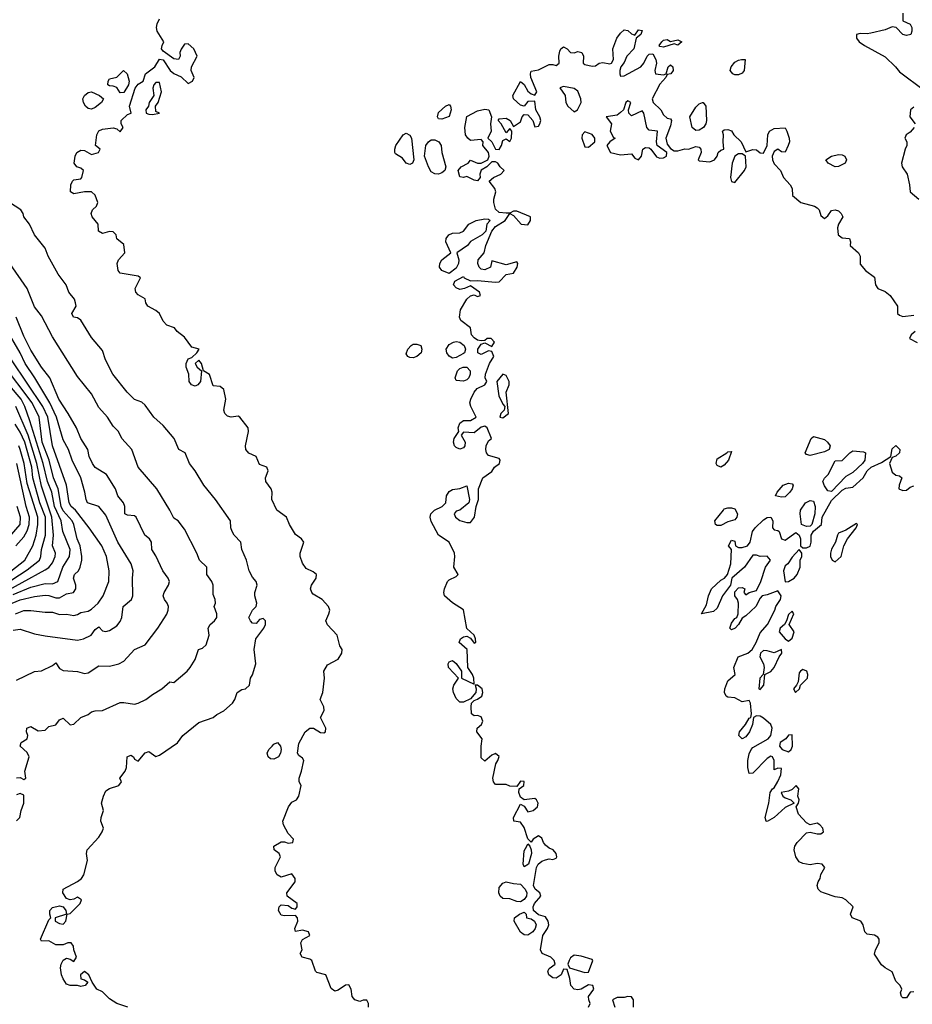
# Model space of a CAD drawing. Header units: metres. Extents: x -51132 to -49532, y -231222 to -229437.
# Tile 508 of 656: x -50595 to -50470, y -230032 to -229895. Entities that reach past the tile are written whole.
import ezdxf

# ---------------------------------------------------------------- set-up
doc = ezdxf.new("R2010")
doc.units = ezdxf.units.M
for name, color, linetype in [('CONTOUR_HALF', 8, 'Continuous'), ('CONTOUR_INDEX', 1, 'Continuous'), ('CONTOUR_INTER', 3, 'Continuous')]:
    doc.layers.add(name, color=color, linetype=linetype)

msp = doc.modelspace()

# ---------------------------------------------------------------- linework, layer by layer
at = {"layer": 'CONTOUR_HALF'}
for points, elevation in [([(-50515.06, -230032.76), (-50514.82, -230032.26), (-50515.04, -230031.76), (-50515.07, -230031.26), (-50514.34, -230030.26), (-50514.45, -230029.76), (-50515.08, -230029.63), (-50516.08, -230030.24), (-50516.58, -230030.35), (-50517.09, -230030.26), (-50517.56, -230029.76), (-50517.7, -230028.76), (-50518.08, -230027.52), (-50518.58, -230027.46), (-50518.9, -230028.26), (-50519.58, -230028.7), (-50520.08, -230028.66), (-50520.64, -230028.26), (-50520.77, -230027.76), (-50520.58, -230027.38), (-50519.73, -230026.76), (-50519.89, -230026.26), (-50520.33, -230025.76), (-50521.56, -230025.26), (-50521.77, -230024.76), (-50521.48, -230022.76), (-50520.8, -230021.76), (-50520.62, -230021.26), (-50520.71, -230020.76), (-50521.08, -230020.13), (-50522.08, -230019.86), (-50522.76, -230019.26), (-50522.81, -230018.76), (-50522.62, -230018.26), (-50521.72, -230017.26), (-50521.88, -230016.76), (-50522.53, -230016.26), (-50522.77, -230015.76), (-50522.33, -230013.26), (-50522.12, -230012.76), (-50521.58, -230012.35), (-50521.08, -230012.15), (-50520.58, -230012.05), (-50520.08, -230012.12), (-50519.58, -230011.93), (-50519.5, -230011.76), (-50519.58, -230011.26), (-50520.01, -230010.76), (-50520.58, -230010.53), (-50521.08, -230010.12), (-50521.38, -230009.76), (-50521.58, -230009.16), (-50522.08, -230008.8), (-50522.83, -230009.26), (-50523.08, -230009.68), (-50523.58, -230009.24), (-50524.08, -230007.66), (-50524.58, -230006.88), (-50525.5, -230006.76), (-50525.56, -230006.26), (-50524.58, -230004.39), (-50524.08, -230004.68), (-50523.58, -230005.45), (-50522.81, -230005.26), (-50522.21, -230004.76), (-50522.11, -230004.26), (-50522.35, -230003.76), (-50522.58, -230003.59), (-50524.08, -230003.76), (-50524.58, -230003.39), (-50524.84, -230002.76), (-50524.78, -230002.26), (-50524.1, -230001.76), (-50524.08, -230001.2), (-50524.58, -230001.17), (-50525.08, -230001.9), (-50526.08, -230001.87), (-50526.58, -230001.64), (-50528.08, -230001.65), (-50528.38, -230001.26), (-50528.48, -230000.76), (-50528.06, -229998.76), (-50527.74, -229998.26), (-50527.58, -229997.7), (-50528.08, -229997.32), (-50528.58, -229997.55), (-50529.58, -229998.35), (-50530.08, -229997.88), (-50530.1, -229996.26), (-50529.95, -229995.26), (-50530.68, -229994.26), (-50530.65, -229993.76), (-50530.06, -229993.26), (-50529.86, -229992.76), (-50530.08, -229992.15), (-50530.58, -229992), (-50531.08, -229992.03), (-50531.43, -229991.76), (-50531.48, -229990.76), (-50531.45, -229990.26), (-50531.08, -229989.89), (-50530.58, -229989.72), (-50529.99, -229989.26), (-50529.87, -229988.76), (-50529.95, -229988.26), (-50530.58, -229987.74), (-50530.91, -229987.76), (-50530.79, -229988.26), (-50530.84, -229988.76), (-50531.58, -229989.67), (-50532.58, -229990.1), (-50533.08, -229990.11), (-50533.58, -229989.6), (-50533.96, -229988.76), (-50534.04, -229988.26), (-50533.93, -229987.76), (-50533.25, -229986.76), (-50534.64, -229985.26), (-50534.71, -229984.76), (-50534.58, -229984.48), (-50534.08, -229984.3), (-50533.58, -229984.69), (-50532.85, -229985.76), (-50532.85, -229986.76), (-50531.08, -229987.62), (-50531.11, -229986.76), (-50531.3, -229986.26), (-50531.95, -229985.26), (-50532.06, -229982.76), (-50533.18, -229981.76), (-50532.97, -229981.26), (-50532.58, -229980.97), (-50532.08, -229980.91), (-50531.58, -229981.16), (-50531.08, -229981.86), (-50530.82, -229981.76), (-50530.86, -229981.26), (-50531.08, -229980.73), (-50532.08, -229979.82), (-50532.58, -229977.19), (-50534.08, -229976.24), (-50535.24, -229975.26), (-50535.33, -229974.76), (-50535.23, -229974.26), (-50534.81, -229973.26), (-50534.58, -229973.01), (-50533.58, -229972.55), (-50533.33, -229972.26), (-50533.93, -229971.26), (-50533.76, -229969.76), (-50533.83, -229969.26), (-50534.58, -229967.74), (-50536.07, -229966.76), (-50537.08, -229964.87), (-50537.24, -229964.26), (-50537.12, -229963.76), (-50536.62, -229963.26), (-50535.54, -229962.76), (-50535.04, -229962.26), (-50534.95, -229961.26), (-50534.58, -229960.64), (-50534.08, -229960.36), (-50533.08, -229960.25), (-50532.08, -229959.85), (-50531.74, -229961.76), (-50531.81, -229962.26), (-50533.08, -229963.27), (-50533.58, -229963.41), (-50533.87, -229963.76), (-50533.69, -229964.26), (-50533.08, -229964.73), (-50532.08, -229965), (-50531.58, -229964.97), (-50531.04, -229964.26), (-50530.78, -229962.76), (-50530.44, -229961.76), (-50530.46, -229960.26), (-50529.87, -229958.76), (-50528.58, -229957.88), (-50528.24, -229957.26), (-50527.54, -229956.76), (-50527.43, -229956.26), (-50527.58, -229956.06), (-50529.08, -229955.61), (-50529.36, -229955.26), (-50529.46, -229954.76), (-50529.37, -229954.26), (-50529.08, -229953.57), (-50528.66, -229953.26), (-50529.27, -229951.76), (-50529.58, -229951.54), (-50530.08, -229951.65), (-50531.08, -229952.47), (-50532.58, -229952.38), (-50532.87, -229952.76), (-50532.34, -229953.76), (-50532.36, -229954.26), (-50532.58, -229954.57), (-50533.08, -229954.75), (-50533.58, -229954.5), (-50533.8, -229954.26), (-50533.96, -229953.76), (-50533.88, -229953.26), (-50533.23, -229952.26), (-50533.33, -229951.76), (-50533.08, -229951.1), (-50532.58, -229950.73), (-50531.58, -229950.71), (-50530.77, -229950.26), (-50531.55, -229948.76), (-50531.67, -229948.26), (-50531.55, -229947.76), (-50531.07, -229946.76), (-50530.66, -229946.26), (-50529.59, -229945.76), (-50529.29, -229945.26), (-50529.52, -229944.76), (-50529.47, -229944.26), (-50528.94, -229942.76), (-50528.31, -229941.76), (-50528.58, -229941.06), (-50529.08, -229941), (-50530.08, -229941.49), (-50530.56, -229941.26), (-50530.54, -229940.76), (-50530.08, -229940.03), (-50529.58, -229939.86), (-50528.58, -229940.38), (-50528.21, -229939.76), (-50528.69, -229939.26), (-50529.23, -229939.26), (-50529.58, -229939.55), (-50530.08, -229939.59), (-50530.58, -229939.48), (-50531.08, -229939.17), (-50531.42, -229938.76), (-50531.58, -229937.76), (-50532.94, -229936.76), (-50533.12, -229936.26), (-50533, -229935.26), (-50532.08, -229933.76), (-50531.58, -229933.29), (-50531.08, -229933.15), (-50530.58, -229933.37), (-50530.2, -229933.26), (-50530.3, -229932.76), (-50531.58, -229931.87), (-50532.42, -229932.26), (-50533.08, -229932.39), (-50533.58, -229932.17), (-50533.96, -229931.76), (-50533.77, -229931.26), (-50532.58, -229930.58), (-50532.46, -229930.76), (-50531.58, -229931.2), (-50530.58, -229931.16), (-50528.08, -229931.37), (-50527.58, -229931.34), (-50526.58, -229930.32), (-50525.58, -229930.14), (-50525.06, -229929.26), (-50524.96, -229928.76), (-50525.08, -229928.52), (-50526.58, -229928.96), (-50528.58, -229928.39), (-50528.8, -229929.26), (-50529.58, -229929.66), (-50530.08, -229929.58), (-50530.35, -229929.26), (-50530.55, -229928.76), (-50530.5, -229928.26), (-50529.67, -229927.26), (-50529.44, -229926.26), (-50528.61, -229924.26), (-50528.08, -229923.6), (-50526.75, -229922.76), (-50526.08, -229921.79), (-50525.58, -229922.06), (-50524.5, -229923.26), (-50523.58, -229923.34), (-50523.2, -229922.76), (-50523.17, -229922.26), (-50525.08, -229921.45), (-50525.58, -229921.44), (-50526.08, -229921.73), (-50526.58, -229921.75), (-50527.58, -229921.64), (-50528.08, -229921.17), (-50528.34, -229920.26), (-50528.34, -229919.76), (-50528.03, -229918.76), (-50528.19, -229918.26), (-50528.97, -229917.26), (-50528.36, -229916.76), (-50527.32, -229916.26), (-50526.86, -229915.76), (-50527.44, -229915.26), (-50527.77, -229914.76), (-50528.08, -229914.57), (-50528.58, -229914.56), (-50529.32, -229915.26), (-50530.08, -229915.73), (-50530.26, -229916.26), (-50530.23, -229916.76), (-50530.58, -229917.19), (-50531.08, -229917.12), (-50532.08, -229916.59), (-50532.58, -229916.73), (-50533.08, -229916.63), (-50533.31, -229915.76), (-50532.89, -229915.26), (-50531.92, -229914.76), (-50531.58, -229914.33), (-50530.58, -229914.76), (-50530.08, -229914.73), (-50529.16, -229914.26), (-50528.96, -229913.76), (-50529.08, -229913.26), (-50529.85, -229912.26), (-50529.82, -229911.76), (-50530.08, -229911.45), (-50531.58, -229911.56), (-50531.96, -229911.26), (-50532.3, -229910.76), (-50532.38, -229909.76), (-50532.08, -229908.2), (-50530.58, -229907.44), (-50529.58, -229907.18), (-50529.02, -229907.26), (-50528.65, -229908.26), (-50528.77, -229909.26), (-50528.67, -229910.26), (-50529.17, -229911.26), (-50528.58, -229911.74), (-50528.09, -229912.76), (-50527.58, -229912.83), (-50527.23, -229912.26), (-50527.08, -229911.56), (-50526.58, -229911.33), (-50526.08, -229911.7), (-50525.83, -229911.26), (-50525.79, -229910.26), (-50526.08, -229909.89), (-50526.58, -229910.51), (-50527.3, -229909.26), (-50527.72, -229908.76), (-50527.58, -229908.53), (-50526.58, -229908.46), (-50526.05, -229908.76), (-50525.58, -229909.59), (-50524.58, -229908.97), (-50524.34, -229908.26), (-50524.08, -229907.91), (-50523.58, -229907.97), (-50522.85, -229908.76), (-50522.58, -229909.68), (-50522.08, -229909.57), (-50521.89, -229909.26), (-50521.76, -229908.76), (-50521.86, -229908.26), (-50522.42, -229907.26), (-50522.58, -229906.05), (-50523.58, -229906.13), (-50524.08, -229906.78), (-50524.58, -229906.63), (-50525.56, -229905.76), (-50525.67, -229905.26), (-50524.58, -229903.31), (-50524.08, -229903.73), (-50523.58, -229904.68), (-50523.08, -229905.06), (-50522.58, -229905.23), (-50522.28, -229904.76), (-50523.14, -229902.76), (-50523.21, -229902.26), (-50523.08, -229901.85), (-50522.08, -229901.7), (-50520.58, -229900.93), (-50520.08, -229900.92), (-50519.58, -229901.08), (-50519.18, -229900.76), (-50519.21, -229899.76), (-50519.08, -229899.06), (-50518.94, -229898.76), (-50518.58, -229898.48), (-50518.08, -229898.73), (-50517.58, -229899.25), (-50517.08, -229899.33), (-50516.58, -229899.12), (-50516.03, -229899.26), (-50515.79, -229899.76), (-50515.81, -229900.76), (-50515.58, -229900.95), (-50514.58, -229901.19), (-50514.08, -229901.12), (-50513.58, -229900.76), (-50513.08, -229900.67), (-50512.08, -229900.85), (-50511.88, -229900.76), (-50511.57, -229900.26), (-50511.69, -229898.76), (-50511.12, -229897.26), (-50510.58, -229896.56), (-50510.08, -229896.07), (-50509.58, -229896.18), (-50509.08, -229896.64), (-50508.58, -229896.84), (-50508.08, -229896.1), (-50507.58, -229896.17), (-50507.77, -229896.76), (-50508.42, -229897.26), (-50508.73, -229898.76), (-50509.71, -229899.76), (-50510.08, -229900.65), (-50510.53, -229901.26), (-50510.71, -229901.76), (-50510.69, -229902.26), (-50510.58, -229902.59), (-50510.08, -229902.54), (-50507.77, -229901.26), (-50507.33, -229900.76), (-50506.86, -229899.76), (-50506.58, -229899.5), (-50506.08, -229899.45), (-50505.64, -229900.26), (-50505.58, -229900.76), (-50505.79, -229901.76), (-50505.72, -229902.26), (-50504.58, -229902.37), (-50504.22, -229902.26), (-50503.91, -229901.26), (-50503.58, -229900.97), (-50503.26, -229901.26), (-50503.23, -229901.76), (-50503.55, -229902.26), (-50504.08, -229902.34), (-50504.25, -229902.76), (-50505.08, -229903.71), (-50506.18, -229905.76), (-50506.02, -229906.26), (-50504.96, -229907.26), (-50504.58, -229908), (-50504.08, -229908.45), (-50503.58, -229908.52), (-50503.44, -229908.76), (-50503.58, -229909.51), (-50504.24, -229911.26), (-50504.08, -229912.08), (-50503.58, -229912.69), (-50503.08, -229913.01), (-50502.58, -229913.01), (-50501.58, -229912.72), (-50501.08, -229912.77), (-50500.08, -229912.4), (-50499.58, -229912.51), (-50499.37, -229912.76), (-50499.29, -229913.26), (-50499.72, -229914.26), (-50499.58, -229914.4), (-50498.08, -229914.53), (-50497.44, -229914.26), (-50497.06, -229913.76), (-50496.93, -229913.26), (-50496.58, -229912.9), (-50496.14, -229912.76), (-50496.25, -229911.76), (-50496.19, -229910.76), (-50496.34, -229910.26), (-50496.08, -229910.09), (-50495.58, -229910.03), (-50495.08, -229910.21), (-50494.72, -229910.76), (-50493.74, -229911.76), (-50493.08, -229913.13), (-50492.08, -229912.84), (-50491.58, -229912.87), (-50491.08, -229913.28), (-50490.58, -229913.34), (-50490.1, -229912.26), (-50489.98, -229910.76), (-50489.76, -229910.26), (-50489.08, -229909.87), (-50487.58, -229909.81), (-50487.31, -229910.26), (-50487.01, -229911.26), (-50486.94, -229911.76), (-50487.13, -229912.26), (-50487.58, -229913.2), (-50488.08, -229913.15), (-50488.58, -229912.8), (-50489.08, -229913.1), (-50489.36, -229913.76), (-50489.34, -229914.26), (-50489.08, -229914.85), (-50488.23, -229915.76), (-50487.79, -229916.76), (-50486.84, -229917.76), (-50486.59, -229918.26), (-50486.53, -229919.26), (-50485.39, -229920.26), (-50483.48, -229920.76), (-50483.08, -229921), (-50482.79, -229921.26), (-50482.58, -229922.04), (-50482.08, -229922.48), (-50481.58, -229922.09), (-50481.08, -229921.37), (-50480.58, -229921.26), (-50480.08, -229921.42), (-50479.71, -229921.76), (-50479.49, -229922.26), (-50480.11, -229923.26), (-50480.26, -229923.76), (-50480.17, -229924.76), (-50479.58, -229925.16), (-50478.57, -229925.26), (-50478.44, -229925.76), (-50478.49, -229926.26), (-50477.3, -229927.26), (-50477.09, -229927.76), (-50477.08, -229928.84), (-50476.33, -229929.76), (-50475.08, -229930.7), (-50474.94, -229931.76), (-50474.62, -229932.26), (-50473.58, -229932.68), (-50472.87, -229933.26), (-50471.87, -229934.76), (-50471.86, -229935.76), (-50471.58, -229935.99), (-50471.08, -229936.16), (-50469.58, -229936.01)], 74.5), ([(-50504.82, -229897.76), (-50504.58, -229897.53), (-50504.08, -229897.45), (-50503.58, -229897.7), (-50502.58, -229897.47), (-50502, -229897.76), (-50502.58, -229898.22), (-50503.08, -229898.06), (-50504.58, -229898.53), (-50505.08, -229898.41), (-50505.18, -229898.26), (-50504.82, -229897.76)], 74.5), ([(-50493.66, -229900.26), (-50493.15, -229900.26), (-50493.28, -229901.76), (-50493.58, -229902.13), (-50494.08, -229902.38), (-50494.58, -229902.4), (-50494.86, -229902.26), (-50495.24, -229901.76), (-50495.13, -229901.26), (-50494.58, -229900.63), (-50494.08, -229900.34), (-50493.66, -229900.26)], 74.5), ([(-50519.08, -229904.19), (-50518.36, -229905.26), (-50518.26, -229906.26), (-50517.97, -229906.76), (-50517.08, -229907.57), (-50516.63, -229907.26), (-50516.09, -229906.26), (-50516.13, -229905.76), (-50516.58, -229904.68), (-50517.08, -229904.31), (-50518.58, -229904), (-50519.08, -229904.19)], 74.5), ([(-50535.1, -229906.76), (-50534.58, -229906.55), (-50534.38, -229906.76), (-50534.27, -229907.26), (-50534.58, -229908.23), (-50535.58, -229908.6), (-50536.08, -229908.54), (-50536.22, -229908.26), (-50536.08, -229907.67), (-50535.1, -229906.76)], 74.5), ([(-50509.58, -229906.01), (-50509.83, -229906.26), (-50510.2, -229907.26), (-50510.58, -229907.67), (-50511.08, -229908.01), (-50512.58, -229908.26), (-50511.85, -229909.26), (-50512.06, -229910.26), (-50511.58, -229911.13), (-50511.34, -229911.26), (-50512.08, -229911.77), (-50512.5, -229912.26), (-50512, -229913.26), (-50510.58, -229913.58), (-50509.08, -229913.41), (-50508.58, -229914.03), (-50508.08, -229914.25), (-50507.65, -229913.76), (-50507.47, -229912.76), (-50507.08, -229912.56), (-50506.58, -229912.61), (-50506.36, -229912.76), (-50505.58, -229913.85), (-50505.08, -229914.02), (-50504.58, -229913.97), (-50504.14, -229913.76), (-50504.1, -229913.26), (-50505.46, -229912.26), (-50505.55, -229911.76), (-50505.44, -229910.26), (-50506.58, -229910.12), (-50506.93, -229909.76), (-50507.35, -229907.76), (-50507.58, -229907.42), (-50509.08, -229908.1), (-50509.42, -229907.76), (-50509.49, -229907.26), (-50509.14, -229906.26), (-50509.58, -229906.01)], 74.5), ([(-50499.14, -229906.26), (-50499.02, -229906.26), (-50498.67, -229906.76), (-50498.58, -229908.76), (-50498.68, -229909.26), (-50498.98, -229909.76), (-50499.58, -229910.1), (-50500.08, -229910.17), (-50500.56, -229909.76), (-50500.91, -229908.26), (-50500.08, -229906.92), (-50499.58, -229906.44), (-50499.14, -229906.26)], 74.5), ([(-50541.01, -229910.76), (-50540.58, -229910.56), (-50540.08, -229910.8), (-50539.85, -229911.26), (-50539.49, -229914.26), (-50539.7, -229914.76), (-50540.08, -229914.94), (-50540.58, -229914.75), (-50541.08, -229914.05), (-50542.08, -229913.44), (-50542.17, -229913.26), (-50542.19, -229912.76), (-50542.01, -229912.26), (-50541.01, -229910.76)], 74.5), ([(-50515.58, -229910.37), (-50515.97, -229910.76), (-50516.01, -229911.26), (-50515.58, -229912.46), (-50515.08, -229912.52), (-50514.2, -229911.76), (-50514.19, -229911.26), (-50514.58, -229910.72), (-50515.58, -229910.37)], 74.5), ([(-50537.46, -229911.76), (-50537.08, -229911.48), (-50536.58, -229911.47), (-50536.03, -229911.76), (-50535.67, -229912.26), (-50535.57, -229913.26), (-50535.05, -229915.26), (-50535.19, -229915.76), (-50535.58, -229916.11), (-50536.08, -229916.26), (-50536.58, -229916.21), (-50537.08, -229915.94), (-50537.46, -229915.26), (-50538, -229913.76), (-50537.82, -229912.26), (-50537.46, -229911.76)], 74.5), ([(-50494.58, -229913.75), (-50494.99, -229914.76), (-50495.21, -229916.76), (-50495.08, -229917.31), (-50494.58, -229917.42), (-50493.24, -229915.76), (-50493.02, -229915.26), (-50493.12, -229913.76), (-50493.58, -229913.43), (-50494.08, -229913.43), (-50494.58, -229913.75)], 74.5), ([(-50481.06, -229913.76), (-50480.08, -229913.54), (-50479.58, -229913.59), (-50479.2, -229913.76), (-50478.97, -229914.26), (-50479.18, -229914.76), (-50480.08, -229915.21), (-50480.58, -229915.27), (-50481.55, -229914.76), (-50481.85, -229914.26), (-50481.06, -229913.76)], 74.5), ([(-50579.52, -230032.76), (-50581.08, -230032.24), (-50582.08, -230031.59), (-50583.08, -230030.61), (-50583.84, -230030.26), (-50584.5, -230029.26), (-50584.96, -230028.26), (-50585.58, -230027.79), (-50586.13, -230028.26), (-50586.08, -230028.79), (-50585.58, -230028.93), (-50585.13, -230029.26), (-50585.49, -230029.76), (-50586.08, -230029.86), (-50586.58, -230029.72), (-50587.58, -230029.75), (-50588.08, -230029.55), (-50588.58, -230028.83), (-50588.81, -230028.26), (-50588.93, -230027.26), (-50588.86, -230026.76), (-50588.58, -230026.2), (-50588.08, -230025.94), (-50587.58, -230026.05), (-50587.08, -230026.37), (-50586.68, -230025.76), (-50587.06, -230024.76), (-50587.1, -230024.26), (-50587.45, -230023.76), (-50587.92, -230023.76), (-50588.58, -230024.05), (-50589.58, -230024.07), (-50590.58, -230023.49), (-50591.58, -230023.54), (-50591.74, -230023.26), (-50590.58, -230020.58), (-50590.31, -230020.26), (-50590.45, -230019.76), (-50590.42, -230019.26), (-50590.08, -230018.85), (-50589.08, -230018.61), (-50588.58, -230018.73), (-50588.2, -230019.26), (-50588.12, -230019.76), (-50589.7, -230020.26), (-50589.69, -230020.76), (-50589.08, -230021.09), (-50588.58, -230021.17), (-50588.19, -230020.76), (-50588, -230019.76), (-50587.58, -230019.65), (-50586.18, -230018.26), (-50586.02, -230017.76), (-50586.58, -230017.39), (-50587.08, -230017.66), (-50587.58, -230017.75), (-50588.08, -230017.58), (-50588.63, -230016.76), (-50588.57, -230016.26), (-50586.58, -230015.18), (-50585.99, -230014.76), (-50585.66, -230014.26), (-50585.15, -230012.26), (-50585.29, -230011.26), (-50585.19, -230010.76), (-50583.58, -230009), (-50583.1, -230008.26), (-50582.94, -230007.76), (-50583.28, -230006.76), (-50583.27, -230006.26), (-50582.9, -230005.26), (-50583.18, -230004.26), (-50582.92, -230003.26), (-50582.58, -230002.53), (-50582.08, -230002.2), (-50580.76, -230001.76), (-50580.4, -230001.26), (-50580.63, -230000.76), (-50579.87, -229999.76), (-50579.7, -229999.26), (-50579.6, -229997.76), (-50579.08, -229997.52), (-50578.73, -229997.76), (-50578.58, -229998.11), (-50578.08, -229998.36), (-50577.08, -229997.19), (-50576.58, -229997.02), (-50575.58, -229997.71), (-50575.08, -229997.55), (-50572.58, -229995.81), (-50571.84, -229994.76), (-50569.58, -229992.97), (-50567.59, -229992.26), (-50567.08, -229991.84), (-50566.08, -229991.31), (-50564.9, -229990.26), (-50564.53, -229989.76), (-50564.21, -229988.76), (-50563.58, -229988.36), (-50563.08, -229988.23), (-50562.52, -229987.76), (-50562.36, -229986.76), (-50562.08, -229986.28), (-50561.61, -229984.76), (-50561.84, -229982.76), (-50561.63, -229981.26), (-50560.51, -229979.76), (-50560.27, -229979.26), (-50560.26, -229978.76), (-50560.58, -229978.43), (-50561.08, -229978.57), (-50561.58, -229979.1), (-50562.08, -229979.05), (-50562.36, -229978.76), (-50562.57, -229978.26), (-50562.1, -229977.26), (-50561.57, -229976.76), (-50561.46, -229976.26), (-50561.77, -229975.26), (-50561.75, -229974.76), (-50561.44, -229973.76), (-50561.58, -229973.24), (-50562.08, -229972.63), (-50562.54, -229971.76), (-50562.93, -229970.26), (-50563.55, -229968.76), (-50563.71, -229967.76), (-50564.66, -229966.76), (-50564.94, -229966.26), (-50565.11, -229965.76), (-50565.14, -229964.76), (-50567.26, -229961.76), (-50568.91, -229959.76), (-50570.08, -229957.75), (-50570.88, -229956.76), (-50571.52, -229955.26), (-50572.38, -229954.76), (-50573.04, -229953.26), (-50574.58, -229951.41), (-50575.89, -229950.26), (-50577.08, -229948.56), (-50577.58, -229948.17), (-50578.58, -229947.79), (-50579.61, -229946.76), (-50581.6, -229944.26), (-50582.65, -229942.26), (-50583.08, -229940.94), (-50584.58, -229939.14), (-50586.08, -229936.68), (-50586.58, -229936.39), (-50587.11, -229936.26), (-50587.36, -229935.76), (-50586.75, -229934.76), (-50586.83, -229934.26), (-50587, -229933.76), (-50587.78, -229932.76), (-50588.13, -229931.76), (-50589.26, -229930.26), (-50590.65, -229927.76), (-50591.08, -229926.63), (-50592.58, -229924.74), (-50593.28, -229923.26), (-50594.07, -229922.26), (-50594.18, -229921.76), (-50594.5, -229921.26), (-50596.08, -229920.24)], 73.5), ([(-50530.77, -229922.76), (-50529.58, -229922.53), (-50529.08, -229922.56), (-50528.83, -229922.76), (-50529.31, -229923.26), (-50529.46, -229924.26), (-50529.96, -229924.76), (-50531.58, -229925.68), (-50532.02, -229926.26), (-50533.48, -229927.26), (-50533.21, -229928.26), (-50533.25, -229928.76), (-50533.58, -229929.44), (-50534.58, -229930.15), (-50535.57, -229929.76), (-50535.93, -229929.26), (-50535.85, -229928.76), (-50535.59, -229928.26), (-50534.33, -229927.26), (-50535.01, -229925.76), (-50534.99, -229925.26), (-50534.62, -229924.76), (-50534.08, -229924.52), (-50533.08, -229924.46), (-50532.58, -229924.26), (-50531.81, -229923.26), (-50530.77, -229922.76)], 74.5), ([(-50595.08, -229987.03), (-50592.58, -229985.83), (-50591.58, -229985.73), (-50590.08, -229985.01), (-50589.58, -229984.63), (-50589.08, -229985.39), (-50588.58, -229985.67), (-50586.58, -229985.84), (-50585.58, -229986.11), (-50585.08, -229986.03), (-50583.58, -229985.02), (-50582.08, -229985.09), (-50580.79, -229984.76), (-50580.08, -229984.39), (-50578.58, -229982.75), (-50577.08, -229982.1), (-50575.33, -229979.76), (-50574.08, -229977.8), (-50573.86, -229977.26), (-50573.83, -229976.76), (-50574.02, -229976.26), (-50574.41, -229975.76), (-50574.56, -229975.26), (-50574.43, -229974.76), (-50573.82, -229973.76), (-50573.69, -229973.26), (-50573.86, -229972.76), (-50574.62, -229971.76), (-50575.58, -229969.66), (-50576.17, -229968.76), (-50576.2, -229967.76), (-50576.47, -229967.26), (-50577.16, -229966.76), (-50578.37, -229964.26), (-50578.58, -229964.05), (-50579.58, -229963.97), (-50579.96, -229963.76), (-50579.95, -229962.76), (-50580.12, -229962.26), (-50580.94, -229961.26), (-50581.25, -229960.26), (-50582.51, -229958.26), (-50584.08, -229957.31), (-50584.46, -229956.76), (-50584.93, -229955.76), (-50585.1, -229954.76), (-50586.08, -229953.24), (-50586.71, -229951.76), (-50587.87, -229949.76), (-50589.18, -229947.76), (-50590.42, -229944.76), (-50591.58, -229943.29), (-50593.08, -229940.88), (-50594.08, -229938.92), (-50595.16, -229936.26)], 72.5), ([(-50469.37, -229938.26), (-50469.94, -229938.76), (-50470.17, -229939.26), (-50469.08, -229939.83)], 74.5), ([(-50533.95, -229939.76), (-50533.58, -229939.68), (-50533.08, -229939.79), (-50532.45, -229940.26), (-50532.27, -229940.76), (-50532.42, -229941.26), (-50532.58, -229941.37), (-50533.58, -229941.93), (-50534.08, -229941.99), (-50534.58, -229941.72), (-50534.91, -229941.26), (-50534.97, -229940.76), (-50534.58, -229940.08), (-50533.95, -229939.76)], 74.5), ([(-50539.89, -229940.26), (-50539.58, -229940.06), (-50539.08, -229940.05), (-50538.54, -229940.26), (-50538.37, -229940.76), (-50538.5, -229941.26), (-50539.08, -229941.79), (-50539.58, -229941.94), (-50540.08, -229941.9), (-50540.36, -229941.76), (-50540.58, -229941.39), (-50540.37, -229940.76), (-50539.89, -229940.26)], 74.5), ([(-50595.25, -229977.76), (-50594.08, -229977.29), (-50593.08, -229977.29), (-50591.08, -229977.55), (-50590.08, -229977.52), (-50589.08, -229977.86), (-50588.08, -229977.79), (-50587.08, -229977.99), (-50586.58, -229977.88), (-50586.08, -229977.58), (-50585.08, -229977.38), (-50584.58, -229977.11), (-50583.67, -229976.26), (-50582.95, -229975.26), (-50582.2, -229973.26), (-50582.14, -229971.76), (-50582.51, -229969.76), (-50583.16, -229968.26), (-50584.92, -229965.76), (-50586.86, -229963.26), (-50587.44, -229962.76), (-50587.73, -229962.26), (-50588.12, -229959.76), (-50590.07, -229954.26), (-50590.71, -229950.26), (-50591.4, -229948.76), (-50595.8, -229942.26)], 71.5), ([(-50532.59, -229943.26), (-50532.08, -229943.25), (-50531.65, -229943.76), (-50531.64, -229944.26), (-50531.82, -229944.76), (-50532.08, -229945.04), (-50532.58, -229945.24), (-50533.58, -229945.13), (-50533.72, -229944.76), (-50533.38, -229943.76), (-50533.08, -229943.45), (-50532.59, -229943.26)], 74.5), ([(-50595.58, -229975.06), (-50593.08, -229974.03), (-50591.08, -229973.53), (-50590.08, -229973.55), (-50589.29, -229973.26), (-50588.61, -229971.26), (-50587.66, -229969.76), (-50587.6, -229968.76), (-50588.63, -229966.26), (-50588.85, -229964.76), (-50589.8, -229962.76), (-50590.16, -229960.76), (-50590.77, -229959.26), (-50591.38, -229956.76), (-50593.23, -229950.76), (-50593.95, -229948.76), (-50594.45, -229947.76), (-50597.46, -229944.26)], 70.5), ([(-50527.08, -229944.23), (-50527.92, -229945.26), (-50527.63, -229947.26), (-50527.08, -229948.42), (-50526.77, -229948.76), (-50526.87, -229949.26), (-50527.36, -229949.76), (-50527.49, -229950.26), (-50527.08, -229950.37), (-50526.26, -229949.76), (-50526.59, -229946.76), (-50526.18, -229945.76), (-50526.17, -229945.26), (-50526.58, -229944.41), (-50527.08, -229944.23)], 74.5), ([(-50598.08, -229974.5), (-50593.58, -229971.62), (-50591.89, -229970.26), (-50591.71, -229969.76), (-50591.61, -229968.76), (-50591.03, -229966.76), (-50591.04, -229964.26), (-50591.81, -229962.26), (-50592.81, -229958.76), (-50592.96, -229957.26), (-50593.94, -229953.76), (-50594.58, -229952.36), (-50595.29, -229951.26)], 69.5), ([(-50595.18, -229968.26), (-50594.08, -229966.98), (-50593.58, -229966.15), (-50593.32, -229965.26), (-50593.29, -229964.26), (-50593.76, -229962.76), (-50595.03, -229956.76)], 68.5), ([(-50523.7, -230010.26), (-50523.58, -230009.91), (-50523.29, -230010.26), (-50523.1, -230010.76), (-50523.07, -230011.26), (-50523.49, -230012.76), (-50524.08, -230013.13), (-50524.22, -230012.76), (-50524.08, -230010.92), (-50523.7, -230010.26)], 74.5), ([(-50526.6, -230015.26), (-50525.58, -230015.5), (-50524.58, -230015.56), (-50523.92, -230016.26), (-50523.68, -230016.76), (-50523.73, -230017.26), (-50524.08, -230017.7), (-50524.58, -230018.03), (-50525.08, -230018.01), (-50526.08, -230017.63), (-50527.08, -230017.57), (-50527.41, -230017.26), (-50527.62, -230016.76), (-50527.58, -230016.04), (-50527.08, -230015.45), (-50526.6, -230015.26)], 74.5), ([(-50524.73, -230019.76), (-50524.08, -230019.49), (-50523.78, -230019.76), (-50523.75, -230020.26), (-50523.08, -230020.42), (-50522.62, -230020.76), (-50522.41, -230021.26), (-50522.52, -230021.76), (-50522.87, -230022.26), (-50523.58, -230022.69), (-50524.08, -230022.66), (-50524.58, -230022.28), (-50525.49, -230020.76), (-50525.42, -230020.26), (-50524.73, -230019.76)], 74.5), ([(-50517.08, -230025.48), (-50517.58, -230025.87), (-50517.78, -230026.26), (-50517.95, -230026.76), (-50517.74, -230027.26), (-50515.58, -230027.91), (-50515.08, -230027.86), (-50514.46, -230026.26), (-50514.58, -230026.11), (-50516.08, -230025.64), (-50517.08, -230025.48)], 74.5), ([(-50508.77, -230032.76), (-50508.77, -230031.76), (-50509.08, -230031.32), (-50509.58, -230031.3), (-50510.08, -230031.43), (-50511.08, -230031.43), (-50511.74, -230031.76), (-50511.39, -230032.76)], 74.5)]:
    msp.add_lwpolyline(points, dxfattribs=dict(at, elevation=elevation))
at = {"layer": 'CONTOUR_INDEX'}
for points, elevation in [([(-50597.58, -229975.17), (-50591.08, -229971.62), (-50590.58, -229971.27), (-50590.08, -229970.62), (-50589.68, -229969.76), (-50589.64, -229969.26), (-50590.06, -229968.26), (-50589.92, -229966.76), (-50590.13, -229964.26), (-50591.58, -229959.93), (-50592.24, -229956.76), (-50593.47, -229952.76), (-50595.2, -229948.76)], 70), ([(-50483.94, -229953.26), (-50483.58, -229952.98), (-50482.08, -229953.4), (-50481.62, -229953.76), (-50481.26, -229954.26), (-50481.39, -229954.76), (-50482.08, -229955.13), (-50484.08, -229955.61), (-50484.58, -229955.46), (-50484.76, -229955.26), (-50483.94, -229953.26)], 75), ([(-50469.58, -230030.64), (-50470.08, -230030.66), (-50470.58, -230031.49), (-50471.08, -230031.47), (-50471.31, -230031.26), (-50471.43, -230030.76), (-50471.25, -230030.26), (-50471.49, -230029.76), (-50472.08, -230029.12), (-50472.58, -230027.83), (-50473.58, -230027.28), (-50474.08, -230026.86), (-50475.08, -230025.38), (-50474.94, -230024.76), (-50474.43, -230023.76), (-50474.39, -230023.26), (-50474.58, -230022.96), (-50475.08, -230022.72), (-50476.08, -230022.56), (-50476.44, -230022.26), (-50476.66, -230021.26), (-50476.96, -230020.76), (-50478.18, -230020.26), (-50478.4, -230019.76), (-50478.03, -230018.76), (-50479.08, -230017.75), (-50479.58, -230017.47), (-50480.58, -230017.35), (-50482.08, -230016.83), (-50482.58, -230016.63), (-50482.95, -230016.26), (-50483.08, -230015.76), (-50482.96, -230015.26), (-50482.66, -230014.76), (-50482.58, -230014.23), (-50482.01, -230013.26), (-50482.38, -230012.76), (-50483.08, -230012.69), (-50484.08, -230012.85), (-50485.08, -230012.68), (-50485.58, -230012.45), (-50486.06, -230011.76), (-50486.3, -230010.76), (-50486.2, -230010.26), (-50485.89, -230009.76), (-50484.58, -230008.4), (-50484.08, -230008.3), (-50483.08, -230008.54), (-50482.58, -230008.53), (-50482.18, -230008.26), (-50482.3, -230007.76), (-50482.73, -230007.26), (-50483.08, -230007.06), (-50484.08, -230007.26), (-50484.58, -230006.99), (-50485.69, -230005.76), (-50486.03, -230004.76), (-50485.68, -230004.26), (-50485.61, -230003.76), (-50485.79, -230003.26), (-50485.64, -230002.26), (-50486.04, -230001.76), (-50486.58, -230002.34), (-50487.08, -230002.57), (-50488.14, -230002.76), (-50487.9, -230003.26), (-50487.58, -230003.5), (-50486.77, -230003.76), (-50486.32, -230004.26), (-50487.58, -230004.85), (-50489.08, -230006.27), (-50490.08, -230006.82), (-50490.23, -230006.76), (-50490.37, -230006.26), (-50489.84, -230004.26), (-50489.66, -230002.76), (-50489.33, -230002.26), (-50489.08, -230002.1), (-50488.58, -230001.21), (-50488.17, -230000.26), (-50488.08, -229999.38), (-50488.58, -229999.37), (-50489.08, -229999.56), (-50489.08, -229998.26), (-50489.32, -229997.76), (-50489.58, -229997.66), (-50490.08, -229997.99), (-50492.08, -230000.07), (-50492.58, -230000.1), (-50492.77, -229999.26), (-50492.77, -229998.26), (-50492.58, -229997.36), (-50492.31, -229996.76), (-50492.08, -229996.46), (-50489.92, -229995.26), (-50489.58, -229994.76), (-50489.36, -229993.76), (-50489.55, -229993.26), (-50490.58, -229992.34), (-50491.08, -229992.06), (-50491.58, -229992.05), (-50491.98, -229992.26), (-50492.12, -229993.26), (-50492.55, -229994.26), (-50493.08, -229994.98), (-50493.58, -229995.23), (-50494.05, -229994.76), (-50493.94, -229994.26), (-50493.12, -229993.26), (-50492.58, -229992.34), (-50492.38, -229992.26), (-50492.29, -229991.76), (-50492.4, -229990.26), (-50492.58, -229989.9), (-50493.58, -229990.05), (-50494.58, -229989.51), (-50495.58, -229989.43), (-50495.8, -229989.26), (-50496.05, -229988.76), (-50496.02, -229988.26), (-50495.58, -229987.14), (-50494.56, -229986.26), (-50494.75, -229985.26), (-50494.12, -229983.76), (-50492.8, -229983.26), (-50492.2, -229982.76), (-50491.61, -229981.76), (-50491.08, -229980.44), (-50490.04, -229979.26), (-50489, -229977.26), (-50488.88, -229976.76), (-50488.22, -229975.76), (-50488.12, -229975.26), (-50488.58, -229974.53), (-50490.08, -229975.12), (-50490.79, -229975.26), (-50491.08, -229975.56), (-50491.67, -229976.76), (-50493.08, -229978.04), (-50493.58, -229978.35), (-50494.07, -229979.26), (-50494.56, -229979.76), (-50495.08, -229980), (-50495.3, -229979.76), (-50495.08, -229979.09), (-50494.58, -229978.43), (-50494.3, -229978.26), (-50494.12, -229977.76), (-50494.11, -229976.26), (-50494.25, -229975.76), (-50494.62, -229975.26), (-50494.58, -229974.7), (-50494.08, -229974.11), (-50493.58, -229974.07), (-50493.21, -229974.26), (-50493.33, -229974.76), (-50493.08, -229975.12), (-50492.58, -229974.8), (-50491.58, -229974.52), (-50490.96, -229973.26), (-50490.32, -229971.26), (-50489.63, -229970.26), (-50490.08, -229969.72), (-50491.08, -229969.76), (-50491.58, -229969.54), (-50492.08, -229969.58), (-50493.23, -229971.26), (-50495.04, -229972.76), (-50495.2, -229973.76), (-50496.32, -229975.26), (-50497.08, -229976.99), (-50497.58, -229977.43), (-50499.25, -229977.76), (-50498.58, -229976.5), (-50498.3, -229975.26), (-50497.88, -229974.26), (-50496.58, -229973.05), (-50496.05, -229972.76), (-50495.63, -229972.26), (-50495.14, -229970.76), (-50495.06, -229968.76), (-50495.5, -229968.26), (-50495.08, -229967.47), (-50494.58, -229967.59), (-50494.52, -229968.26), (-50494.08, -229968.5), (-50493.58, -229968.51), (-50492.83, -229968.26), (-50492.47, -229967.76), (-50492.14, -229966.26), (-50491.74, -229965.76), (-50490.58, -229964.62), (-50490.08, -229964.27), (-50489.58, -229964.24), (-50489.27, -229964.76), (-50489.35, -229965.76), (-50489.08, -229966.03), (-50488.58, -229966.09), (-50488.4, -229966.26), (-50488.08, -229967.27), (-50487.58, -229967.44), (-50486.08, -229966.37), (-50485.58, -229966.77), (-50485.41, -229967.26), (-50485.4, -229968.26), (-50485.08, -229968.55), (-50484.58, -229968.54), (-50484.08, -229968.29), (-50483.91, -229967.76), (-50483.92, -229966.76), (-50483.58, -229966.2), (-50482.47, -229965.26), (-50482.37, -229964.26), (-50481.08, -229961.92), (-50479.58, -229960.47), (-50479.08, -229960.21), (-50478.08, -229960.06), (-50476.67, -229958.76), (-50476.08, -229957.76), (-50475.52, -229957.26), (-50474.08, -229956.62), (-50472.8, -229955.76), (-50472.58, -229954.68), (-50472.08, -229954.23), (-50471.53, -229954.76), (-50471.57, -229955.26), (-50472.08, -229955.7), (-50472.58, -229955.91), (-50472.95, -229956.76), (-50472.58, -229957.93), (-50472.08, -229958.38), (-50471.58, -229958.45), (-50471.25, -229958.76), (-50471.6, -229959.76), (-50471.64, -229960.26), (-50471.08, -229960.52), (-50470.58, -229960.46), (-50470.08, -229960.05), (-50469.58, -229959.87)], 75), ([(-50495.7, -229955.26), (-50495.58, -229955.09), (-50495.08, -229955.07), (-50495.47, -229956.26), (-50496.08, -229956.97), (-50496.58, -229957.25), (-50497.08, -229957.02), (-50497.23, -229956.76), (-50497.08, -229956.11), (-50495.7, -229955.26)], 75), ([(-50478.52, -229955.26), (-50478.08, -229954.97), (-50476.58, -229955.11), (-50476.33, -229955.26), (-50476.4, -229956.26), (-50476.75, -229956.76), (-50478.08, -229958.01), (-50479.08, -229958.54), (-50481.08, -229960.65), (-50481.58, -229960.57), (-50482.08, -229959.86), (-50482.29, -229959.26), (-50482.08, -229958.77), (-50481.54, -229958.26), (-50480.58, -229956.37), (-50479.58, -229956.32), (-50478.52, -229955.26)], 75), ([(-50487.85, -229959.76), (-50487.08, -229959.47), (-50486.58, -229959.6), (-50486.45, -229959.76), (-50486.57, -229960.26), (-50486.89, -229960.76), (-50487.58, -229961.38), (-50488.08, -229961.44), (-50488.91, -229961.26), (-50488.68, -229960.76), (-50487.85, -229959.76)], 75), ([(-50484.72, -229962.26), (-50484.08, -229961.93), (-50483.58, -229961.99), (-50483.37, -229962.76), (-50483.41, -229963.76), (-50483.82, -229965.26), (-50484.08, -229965.5), (-50484.58, -229965.56), (-50485.26, -229965.26), (-50485.47, -229963.76), (-50485.41, -229963.26), (-50484.72, -229962.26)], 75), ([(-50496.19, -229963.26), (-50496.08, -229963.09), (-50495.58, -229962.95), (-50495.08, -229962.92), (-50494.58, -229963.1), (-50494.23, -229963.76), (-50494.31, -229964.26), (-50494.58, -229964.62), (-50495.58, -229964.92), (-50496.58, -229965.41), (-50497.08, -229965.39), (-50497.3, -229965.26), (-50497.38, -229964.76), (-50496.19, -229963.26)], 75), ([(-50477.58, -229965.11), (-50479.08, -229966.05), (-50480.08, -229966.49), (-50480.26, -229966.76), (-50480.51, -229967.76), (-50481.08, -229968.71), (-50481.23, -229969.26), (-50481.21, -229969.76), (-50481, -229970.26), (-50480.58, -229970.5), (-50479.72, -229969.76), (-50479.34, -229968.26), (-50478.86, -229967.26), (-50477.64, -229965.76), (-50477.44, -229965.26), (-50477.58, -229965.11)], 75), ([(-50485.58, -229968.79), (-50486.58, -229969.86), (-50487.2, -229970.76), (-50487.58, -229971.06), (-50487.81, -229971.76), (-50487.58, -229973.27), (-50487.08, -229973.25), (-50486.32, -229972.76), (-50485.9, -229972.26), (-50485.45, -229971.26), (-50485.44, -229970.26), (-50485.24, -229969.76), (-50485.22, -229969.26), (-50485.58, -229968.79)], 75), ([(-50486.58, -229977.38), (-50487.08, -229977.84), (-50487.36, -229978.76), (-50487.66, -229979.26), (-50488.28, -229979.76), (-50488.41, -229980.26), (-50487.58, -229981.24), (-50487.08, -229981.57), (-50486.58, -229981.18), (-50486.3, -229980.26), (-50487, -229979.26), (-50486.36, -229977.76), (-50486.58, -229977.38)], 75), ([(-50490.58, -229982.9), (-50491.02, -229983.26), (-50491.12, -229983.76), (-50490.6, -229984.76), (-50490.52, -229985.26), (-50490.65, -229986.26), (-50491.09, -229986.76), (-50491.23, -229988.26), (-50491.08, -229988.34), (-50490.55, -229987.76), (-50490.42, -229986.26), (-50489.58, -229985.85), (-50489.08, -229985.26), (-50488.41, -229983.76), (-50488.01, -229983.26), (-50488.08, -229982.77), (-50489.08, -229983.21), (-50490.08, -229982.92), (-50490.58, -229982.9)], 75), ([(-50485.08, -229985.54), (-50485.42, -229985.76), (-50485.58, -229986.03), (-50485.73, -229987.26), (-50485.96, -229987.76), (-50486.41, -229988.26), (-50486.13, -229988.76), (-50485.54, -229988.26), (-50485.4, -229987.76), (-50484.46, -229986.76), (-50484.4, -229986.26), (-50484.54, -229985.76), (-50485.08, -229985.54)], 75), ([(-50487.08, -229994.72), (-50487.47, -229995.26), (-50488.28, -229995.76), (-50488.34, -229996.26), (-50487.97, -229996.76), (-50487.08, -229997.05), (-50486.72, -229996.76), (-50486.55, -229996.26), (-50486.58, -229994.69), (-50487.08, -229994.72)], 75)]:
    msp.add_lwpolyline(points, dxfattribs=dict(at, elevation=elevation))
at = {"layer": 'CONTOUR_INTER'}
for points, elevation in [([(-50545.84, -230032.76), (-50545.87, -230032.26), (-50546.08, -230031.79), (-50546.58, -230031.81), (-50547.08, -230032), (-50547.75, -230031.76), (-50548.13, -230031.26), (-50548.28, -230030.26), (-50548.58, -230029.66), (-50549.08, -230029.7), (-50550.08, -230030.41), (-50550.58, -230030.54), (-50551.08, -230030.18), (-50551.84, -230028.26), (-50553.08, -230027.91), (-50553.27, -230027.76), (-50553.77, -230026.26), (-50554.08, -230026.04), (-50555.13, -230025.76), (-50555.39, -230025.26), (-50555.15, -230024.76), (-50555.3, -230023.76), (-50555.08, -230023.29), (-50554.08, -230022.77), (-50554.25, -230022.26), (-50555.08, -230022), (-50556.08, -230022.19), (-50556.17, -230021.76), (-50555.75, -230020.76), (-50555.78, -230020.26), (-50556.08, -230019.95), (-50557.58, -230020.02), (-50558.08, -230019.9), (-50558.43, -230019.26), (-50558.36, -230018.76), (-50558.08, -230018.46), (-50557.08, -230018.57), (-50556.58, -230018.95), (-50556.08, -230019.07), (-50555.81, -230018.76), (-50555.83, -230018.26), (-50557.24, -230017.26), (-50557.26, -230016.76), (-50556.1, -230015.26), (-50556.13, -230014.76), (-50556.58, -230014.14), (-50558.08, -230014.58), (-50558.65, -230014.26), (-50558.89, -230013.76), (-50558.9, -230013.26), (-50558.16, -230011.76), (-50558.33, -230011.26), (-50559.06, -230010.76), (-50559.08, -230010.26), (-50558.08, -230009.64), (-50557.58, -230009.65), (-50557.08, -230009.82), (-50556.45, -230009.76), (-50556.36, -230009.26), (-50557.08, -230008.5), (-50557.72, -230007.26), (-50557.85, -230006.76), (-50557.04, -230004.76), (-50556.58, -230004.1), (-50555.93, -230003.76), (-50555.61, -230003.26), (-50555.29, -230001.76), (-50555.56, -230001.26), (-50555.55, -230000.76), (-50555.21, -229999.76), (-50554.92, -229998.26), (-50555.08, -229997.95), (-50555.58, -229997.58), (-50555.8, -229997.26), (-50555.58, -229995.88), (-50554.71, -229994.26), (-50554.08, -229993.76), (-50553.56, -229993.76), (-50552.58, -229994.34), (-50552.08, -229994.41), (-50551.85, -229994.26), (-50551.83, -229993.76), (-50552.58, -229992.26), (-50552.04, -229991.26), (-50552.12, -229990.76), (-50552.62, -229989.76), (-50552.23, -229988.76), (-50552.02, -229986.76), (-50552.11, -229985.76), (-50551.58, -229984.89), (-50550.08, -229984.1), (-50549.58, -229983.26), (-50549.54, -229982.76), (-50549.86, -229982.26), (-50550.22, -229980.76), (-50551.58, -229979.28), (-50551.81, -229978.76), (-50551.38, -229977.76), (-50551.28, -229977.26), (-50551.44, -229976.76), (-50552.34, -229975.76), (-50553.58, -229975.03), (-50553.78, -229974.76), (-50553.96, -229974.26), (-50553.83, -229973.76), (-50553.18, -229972.76), (-50553.14, -229972.26), (-50553.58, -229971.87), (-50554.58, -229971.42), (-50555.08, -229970.69), (-50555.43, -229969.76), (-50555.41, -229969.26), (-50554.88, -229967.76), (-50555.21, -229967.26), (-50556.08, -229966.66), (-50556.9, -229965.26), (-50557.31, -229964.26), (-50558.66, -229963.26), (-50559.37, -229961.76), (-50559.32, -229960.76), (-50559.45, -229960.26), (-50560.23, -229959.26), (-50560.28, -229958.76), (-50559.9, -229957.76), (-50560.08, -229957.26), (-50561.08, -229956.9), (-50561.55, -229955.76), (-50562.58, -229955.31), (-50562.99, -229954.76), (-50563.06, -229954.26), (-50562.66, -229952.26), (-50562.7, -229951.76), (-50563.85, -229950.26), (-50564.08, -229950.13), (-50565.08, -229950.26), (-50565.58, -229950.11), (-50565.96, -229949.76), (-50566.11, -229949.26), (-50565.8, -229947.76), (-50566.08, -229946.38), (-50566.58, -229945.96), (-50567.58, -229945.87), (-50568.08, -229944.29), (-50568.94, -229943.76), (-50569.2, -229942.76), (-50569.58, -229942.3), (-50570.1, -229942.76), (-50569.84, -229943.26), (-50569.23, -229943.76), (-50569.35, -229945.26), (-50569.72, -229945.76), (-50570.08, -229945.94), (-50570.61, -229945.76), (-50570.93, -229945.26), (-50571, -229944.26), (-50571.35, -229943.26), (-50571.36, -229942.76), (-50571.08, -229942.08), (-50570.58, -229941.92), (-50569.86, -229941.26), (-50569.55, -229940.76), (-50570.58, -229940.45), (-50571.58, -229939.07), (-50572.64, -229938.26), (-50573.01, -229937.76), (-50574.08, -229937.38), (-50574.58, -229936.82), (-50575.1, -229935.76), (-50575.58, -229935.33), (-50576.73, -229934.76), (-50577, -229934.26), (-50577.08, -229933.72), (-50578.08, -229933.15), (-50578.39, -229932.76), (-50578.49, -229932.26), (-50577.77, -229930.76), (-50578.08, -229930.54), (-50580.58, -229930.12), (-50580.87, -229929.76), (-50580.99, -229928.76), (-50580.83, -229928.26), (-50579.92, -229927.26), (-50580.08, -229926.09), (-50581.08, -229925.34), (-50581.15, -229924.76), (-50581.58, -229924.33), (-50582.08, -229924.31), (-50583.08, -229924.58), (-50583.61, -229924.26), (-50583.65, -229923.26), (-50584.52, -229922.26), (-50584.66, -229921.76), (-50584.44, -229921.26), (-50583.92, -229920.76), (-50583.73, -229920.26), (-50584.08, -229919.2), (-50584.58, -229918.73), (-50585.58, -229918.74), (-50587.08, -229919.05), (-50587.54, -229918.76), (-50587.48, -229917.76), (-50587.27, -229917.26), (-50587.08, -229917.07), (-50586.08, -229916.91), (-50585.95, -229916.76), (-50585.72, -229915.76), (-50586.08, -229915.45), (-50586.64, -229915.26), (-50587.04, -229914.76), (-50586.89, -229913.76), (-50586.65, -229913.26), (-50586.08, -229912.92), (-50585.58, -229912.98), (-50584.58, -229913.52), (-50583.62, -229913.26), (-50583.41, -229912.76), (-50584.04, -229912.26), (-50583.84, -229910.76), (-50583.58, -229910.21), (-50583.08, -229909.97), (-50581.58, -229909.81), (-50581.08, -229909.92), (-50580.58, -229910.35), (-50580.17, -229909.76), (-50580.45, -229909.26), (-50580.44, -229908.76), (-50579.58, -229907.94), (-50579.04, -229907.76), (-50579.29, -229906.76), (-50578.47, -229904.26), (-50578.08, -229903.69), (-50577.39, -229903.26), (-50577.05, -229902.26), (-50575.74, -229901.26), (-50575.08, -229900.2), (-50574.58, -229900.31), (-50573.58, -229901.77), (-50573.08, -229902.22), (-50572.08, -229902.68), (-50571.08, -229903.58), (-50570.47, -229903.26), (-50570.24, -229902.76), (-50570.65, -229901.76), (-50570.62, -229901.26), (-50569.81, -229899.76), (-50570.29, -229898.76), (-50571.08, -229898.05), (-50571.58, -229898.09), (-50572.08, -229898.8), (-50572.25, -229899.26), (-50572.19, -229899.76), (-50572.41, -229900.26), (-50573.08, -229900.15), (-50574.58, -229899.07), (-50574.79, -229898.76), (-50574.73, -229898.26), (-50574.47, -229897.76), (-50575.41, -229896.26), (-50575.49, -229895.76), (-50575.42, -229895.26), (-50575.08, -229894.55)], 74), ([(-50471.1, -229893.76), (-50471.08, -229894.82), (-50470.08, -229895.3), (-50469.84, -229895.76), (-50469.82, -229896.26), (-50469.99, -229896.76), (-50470.58, -229896.88), (-50471.11, -229896.76), (-50472.03, -229895.76), (-50472.58, -229895.69), (-50473.58, -229896.09), (-50475.58, -229896.57), (-50476.08, -229896.66), (-50477.08, -229896.59), (-50477.59, -229896.76), (-50477.59, -229897.26), (-50477.19, -229897.76), (-50476.46, -229898.26), (-50473.58, -229899.86), (-50472.14, -229901.26), (-50471.58, -229901.98), (-50468.08, -229904.59)], 74), ([(-50580.12, -229901.76), (-50579.63, -229902.26), (-50579.32, -229903.26), (-50579.41, -229903.76), (-50580.08, -229904.87), (-50580.58, -229904.88), (-50581.08, -229904.15), (-50581.58, -229903.96), (-50582.08, -229903.94), (-50582.32, -229903.76), (-50582.26, -229903.26), (-50582.08, -229902.96), (-50581.08, -229902.73), (-50580.12, -229901.76)], 74), ([(-50575.58, -229903.47), (-50575.86, -229903.76), (-50576.02, -229904.26), (-50575.87, -229905.26), (-50576.55, -229906.26), (-50576.61, -229906.76), (-50577.02, -229907.26), (-50576.96, -229907.76), (-50576.58, -229907.88), (-50576.08, -229907.94), (-50575.08, -229907.76), (-50575.58, -229907.49), (-50575.66, -229906.76), (-50575.28, -229906.26), (-50574.8, -229904.76), (-50575.08, -229903.47), (-50575.58, -229903.47)], 74), ([(-50585.6, -229905.26), (-50585.08, -229904.84), (-50584.58, -229904.78), (-50583.47, -229905.26), (-50582.94, -229905.76), (-50583.19, -229906.26), (-50584.08, -229906.97), (-50584.58, -229907.18), (-50585.08, -229907.1), (-50585.44, -229906.76), (-50585.72, -229906.26), (-50585.8, -229905.76), (-50585.6, -229905.26)], 74), ([(-50469.58, -229906.91), (-50470.03, -229907.26), (-50470.14, -229908.26), (-50469.39, -229909.26)], 74), ([(-50469.52, -229909.76), (-50470.08, -229910.38), (-50470.65, -229910.76), (-50470.8, -229911.26), (-50470.56, -229911.76), (-50470.52, -229912.26), (-50470.76, -229912.76), (-50471.3, -229914.76), (-50471.19, -229915.26), (-50470.5, -229916.26), (-50470.16, -229917.76), (-50470.09, -229918.76), (-50468.84, -229919.76)], 74), ([(-50595.08, -230000.71), (-50594.58, -230000.65), (-50594.08, -230000.94), (-50593.78, -230000.76), (-50593.91, -229999.76), (-50593.3, -229997.76), (-50593.58, -229997.18), (-50594.57, -229996.26), (-50594.46, -229995.76), (-50593.6, -229995.26), (-50593.52, -229994.76), (-50593.68, -229994.26), (-50593.67, -229993.76), (-50593.08, -229993.5), (-50592.08, -229994.11), (-50591.08, -229994.03), (-50590.58, -229993.54), (-50589.58, -229993.29), (-50589.08, -229992.57), (-50588.58, -229992.36), (-50587.58, -229993.28), (-50587.08, -229993.18), (-50586.08, -229992.26), (-50585.08, -229991.85), (-50584.58, -229991.47), (-50584.08, -229991.33), (-50583.08, -229991.3), (-50580.58, -229990.18), (-50580.08, -229990.15), (-50578.58, -229990.4), (-50578.08, -229990.27), (-50576.98, -229989.76), (-50576.08, -229989.04), (-50574.75, -229988.26), (-50573.64, -229987.26), (-50573.08, -229987.36), (-50571.21, -229985.76), (-50570.82, -229985.26), (-50570.08, -229984.15), (-50569.65, -229982.76), (-50569.08, -229982.55), (-50568.58, -229982.11), (-50568.15, -229980.76), (-50568.27, -229979.76), (-50567.99, -229979.26), (-50567.4, -229978.76), (-50567.08, -229978.26), (-50567.07, -229977.76), (-50567.45, -229976.76), (-50567.26, -229976.26), (-50567.31, -229975.76), (-50567.58, -229975.06), (-50567.6, -229973.76), (-50567.75, -229973.26), (-50568.45, -229972.26), (-50568.49, -229971.26), (-50569.49, -229970.26), (-50569.85, -229969.26), (-50571.58, -229965.93), (-50572.5, -229964.76), (-50573.08, -229964.39), (-50573.63, -229963.26), (-50575.44, -229960.26), (-50578.08, -229957.26), (-50578.98, -229954.76), (-50580.35, -229953.26), (-50580.82, -229952.26), (-50581.58, -229951.52), (-50582.37, -229950.26), (-50583.58, -229948.9), (-50584.58, -229947.01), (-50586.58, -229944.56), (-50590.08, -229939.03), (-50591.58, -229936.08), (-50592.58, -229934.83), (-50593.59, -229932.26), (-50596.02, -229928.76)], 73), ([(-50595.58, -229980.03), (-50594.58, -229979.93), (-50592.58, -229980.54), (-50591.08, -229980.84), (-50586.58, -229981.45), (-50585.72, -229981.26), (-50584.67, -229980.76), (-50584.08, -229979.97), (-50583.58, -229979.6), (-50583.08, -229980.13), (-50582.58, -229980.22), (-50582.08, -229980.09), (-50581.08, -229979.44), (-50580.58, -229978.82), (-50580.37, -229978.26), (-50580.15, -229976.76), (-50579, -229975.76), (-50578.82, -229975.26), (-50578.86, -229972.76), (-50578.76, -229971.76), (-50579.04, -229970.76), (-50580.93, -229967.76), (-50582.58, -229963.98), (-50583.58, -229962.75), (-50585.14, -229962.26), (-50585.36, -229961.76), (-50585.52, -229960.76), (-50586.09, -229958.76), (-50587.32, -229956.26), (-50587.84, -229954.76), (-50588.58, -229953.41), (-50589.5, -229950.26), (-50590.42, -229948.26), (-50592.51, -229944.76), (-50593.9, -229942.76), (-50594.59, -229941.26), (-50596.58, -229937.83)], 72), ([(-50595.71, -229976.26), (-50594.58, -229975.82), (-50592.58, -229975.32), (-50591.08, -229975.17), (-50590.58, -229975.21), (-50589.58, -229975.53), (-50589.08, -229975.54), (-50588.08, -229974.99), (-50587.11, -229974.76), (-50586.79, -229974.26), (-50586.79, -229973.76), (-50587.1, -229972.76), (-50586.97, -229972.26), (-50586.42, -229971.76), (-50586.17, -229971.26), (-50585.96, -229970.26), (-50585.94, -229969.76), (-50586.21, -229968.26), (-50586.63, -229967.26), (-50587.09, -229965.26), (-50587.31, -229964.76), (-50588.58, -229963.34), (-50588.85, -229962.76), (-50589.28, -229960.26), (-50589.92, -229958.76), (-50590.53, -229956.26), (-50591.49, -229953.76), (-50591.91, -229950.26), (-50592.88, -229948.26), (-50597.03, -229942.76)], 71), ([(-50600.3, -229975.26), (-50593.93, -229970.26), (-50592.82, -229968.26), (-50592.36, -229966.76), (-50592.1, -229965.26), (-50592.11, -229964.26), (-50593.58, -229959.53), (-50594.01, -229956.76), (-50594.6, -229954.76), (-50594.79, -229954.26)], 69), ([(-50596.08, -229967.01), (-50594.59, -229965.26), (-50594.52, -229964.26), (-50595.02, -229962.76)], 68), ([(-50559.35, -229996.26), (-50559.08, -229995.99), (-50558.58, -229995.77), (-50558.16, -229996.26), (-50558.06, -229996.76), (-50558.14, -229997.26), (-50558.46, -229997.76), (-50559.08, -229998.09), (-50559.58, -229998.05), (-50559.91, -229997.76), (-50560.04, -229997.26), (-50559.79, -229996.76), (-50559.35, -229996.26)], 74), ([(-50595.08, -230006.73), (-50594.61, -230006.26), (-50594.46, -230005.26), (-50594.05, -230004.26), (-50594.08, -230003.13), (-50594.58, -230002.91), (-50595.08, -230003.09)], 73)]:
    msp.add_lwpolyline(points, dxfattribs=dict(at, elevation=elevation))

doc.saveas('drawing.dxf')
